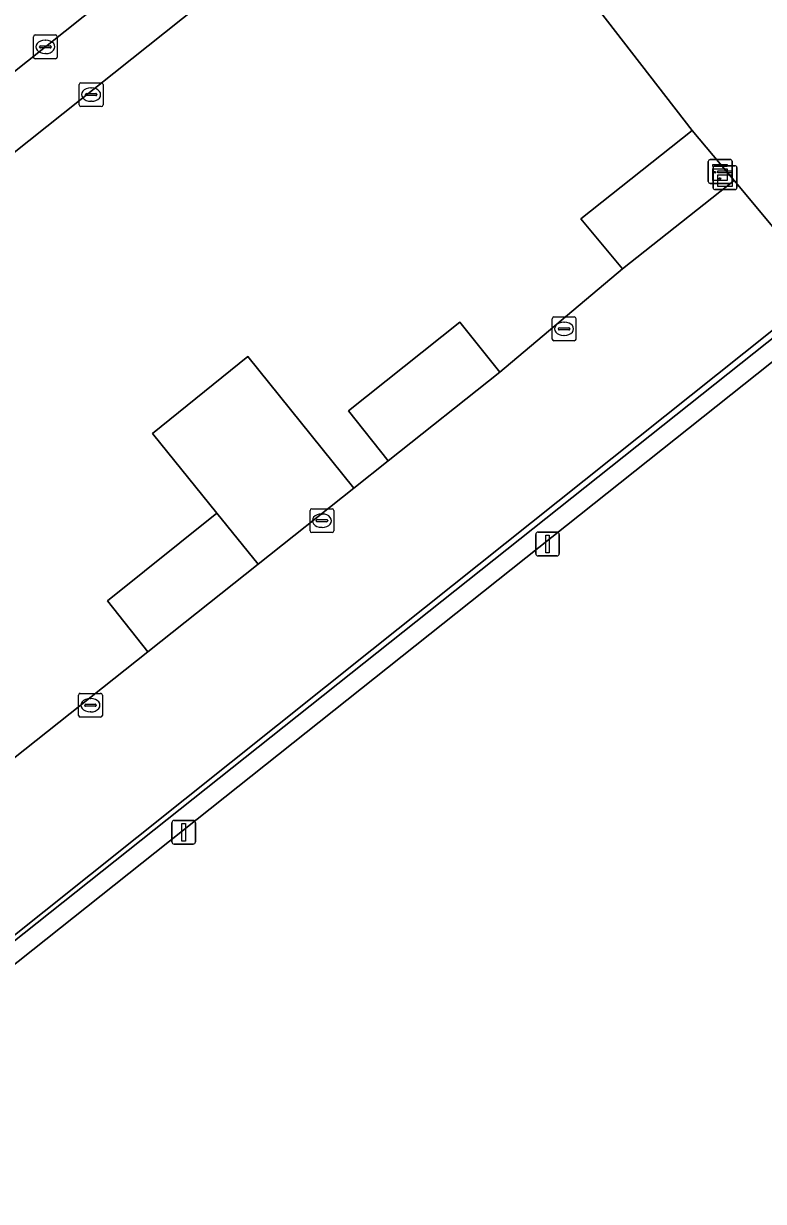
# Model space of a CAD drawing. Extents: x 164148 to 165261, y 382513 to 383432.
# Drawn here: x 165104.82 to 165135.92, y 382595.72 to 382645.21 of the extents above; entities that cross this region are included whole.
import ezdxf

# ---------------------------------------------------------------- set-up
doc = ezdxf.new("R2010")
doc.units = 0
for name, color, linetype in [('IMGEO_Erf', 7, 'Continuous'), ('IMGEO_Groenvoorziening', 7, 'Continuous'), ('IMGEO_Kast', 7, 'Continuous'), ('IMGEO_Kolk', 7, 'Continuous'), ('IMGEO_Lichtmast', 7, 'Continuous'), ('IMGEO_Muur', 7, 'Continuous'), ('IMGEO_Pand', 7, 'Continuous'), ('IMGEO_Rijbaan_lokaal_open', 7, 'Continuous'), ('IMGEO_Voetpad_open', 7, 'Continuous')]:
    doc.layers.add(name, color=color, linetype=linetype)

msp = doc.modelspace()

# ---------------------------------------------------------------- linework, layer by layer
at = {"layer": 'IMGEO_Erf'}
for points in [[(165104.406, 382614.332), (165110.051, 382618.818), (165108.357, 382620.961), (165112.95, 382624.645), (165110.247, 382627.989), (165114.243, 382631.218), (165118.705, 382625.696), (165120.141, 382626.837), (165118.473, 382628.947), (165123.163, 382632.669), (165124.835, 382630.561), (165130, 382634.901), (165128.239, 382637.011), (165132.926, 382640.726), (165122.491, 382654.212)], [(165112.183, 382645.976), (165102.215, 382638.038)]]:
    msp.add_lwpolyline(points, dxfattribs=at)
at = {"layer": 'IMGEO_Groenvoorziening'}
msp.add_lwpolyline([(165094.251, 382597.593), (165031.006, 382607.066), (165031.109, 382607.716), (165093.912, 382598.309), (165141.52, 382636.136), (165142, 382635.533)], close=True, dxfattribs=at)
msp.add_lwpolyline([(165138.489, 382634.061), (165119.46, 382618.894), (165093.855, 382598.465), (165052.018, 382604.815), (165028.296, 382608.386), (165028.304, 382607.024), (165028.819, 382606.193), (165029.492, 382605.876), (165031.263, 382605.654), (165039.352, 382604.429), (165049.693, 382602.707), (165049.84, 382603.633), (165051.31, 382603.41), (165051.152, 382602.396), (165070.1, 382598.665), (165083.807, 382595.916), (165089.43, 382595.003), (165094.219, 382594.299), (165097.566, 382594.621), (165108.744, 382594.276), (165116.521, 382593.103), (165132.689, 382590.469), (165148.267, 382588.241)], dxfattribs=at)
at = {"layer": 'IMGEO_Kast'}
for p, q in [((165133.602, 382638.574), (165133.602, 382639.415)), ((165133.602, 382639.415), (165133.602, 382638.574)), ((165133.677, 382639.499), (165134.518, 382639.499)), ((165134.518, 382639.499), (165133.677, 382639.499)), ((165134.602, 382639.424), (165134.602, 382638.583)), ((165134.602, 382638.583), (165134.602, 382639.424)), ((165133.805, 382638.31), (165133.805, 382639.151)), ((165133.805, 382639.151), (165133.805, 382638.31)), ((165133.88, 382639.235), (165134.721, 382639.235)), ((165134.721, 382639.235), (165133.88, 382639.235)), ((165134.805, 382639.16), (165134.805, 382638.319)), ((165134.805, 382638.319), (165134.805, 382639.16)), ((165134.527, 382638.499), (165133.686, 382638.499)), ((165133.686, 382638.499), (165134.527, 382638.499)), ((165134.73, 382638.235), (165133.889, 382638.235)), ((165133.889, 382638.235), (165134.73, 382638.235))]:
    msp.add_line(p, q, dxfattribs=at)
for points in [[(165133.797, 382639.289), (165134.397, 382639.289), (165134.397, 382639.204), (165133.797, 382639.204), (165133.797, 382639.289)], [(165133.797, 382639.114), (165134.397, 382639.114), (165134.397, 382638.625), (165133.797, 382638.625), (165133.797, 382639.114)], [(165134, 382639.025), (165134.6, 382639.025), (165134.6, 382638.94), (165134, 382638.94), (165134, 382639.025)], [(165134, 382638.85), (165134.6, 382638.85), (165134.6, 382638.361), (165134, 382638.361), (165134, 382638.85)]]:
    msp.add_lwpolyline(points, dxfattribs=at)
for centre in [(165133.881, 382638.963), (165134.084, 382638.699)]:
    msp.add_circle(centre, 0.0377, dxfattribs=at)
for centre, start, end in [((165133.68, 382639.421), 92.4484, 184.2845), ((165133.68, 382639.421), 92.4484, 184.2845), ((165134.524, 382639.421), 2.4484, 94.2845), ((165134.524, 382639.421), 2.4484, 94.2845), ((165133.883, 382639.157), 92.4484, 184.2845), ((165133.883, 382639.157), 92.4484, 184.2845), ((165134.727, 382639.157), 2.4484, 94.2845), ((165134.727, 382639.157), 2.4484, 94.2845), ((165133.68, 382638.577), 182.4484, 274.2845), ((165133.68, 382638.577), 182.4484, 274.2845), ((165133.883, 382638.313), 182.4484, 274.2845), ((165133.883, 382638.313), 182.4484, 274.2845), ((165134.524, 382638.577), 272.4484, 4.2845), ((165134.524, 382638.577), 272.4484, 4.2845), ((165134.727, 382638.313), 272.4484, 4.2845), ((165134.727, 382638.313), 272.4484, 4.2845)]:
    msp.add_arc(centre, 0.0779, start, end, dxfattribs=at)
at = {"layer": 'IMGEO_Kolk'}
for p, q in [((165105.313, 382644.732), (165106.165, 382644.732)), ((165105.238, 382643.806), (165105.238, 382644.658)), ((165105.497, 382644.226), (165105.497, 382644.238)), ((165105.54, 382644.275), (165105.938, 382644.275)), ((165105.726, 382644.512), (165105.751, 382644.512)), ((165105.981, 382644.238), (165105.981, 382644.226)), ((165106.239, 382644.658), (165106.239, 382643.806)), ((165106.165, 382643.732), (165105.313, 382643.732)), ((165105.935, 382644.189), (165105.537, 382644.189)), ((165105.749, 382643.952), (165105.724, 382643.952)), ((165107.161, 382641.8), (165107.161, 382642.652)), ((165107.236, 382642.726), (165108.088, 382642.726)), ((165107.463, 382642.269), (165107.861, 382642.269)), ((165107.649, 382642.506), (165107.674, 382642.506)), ((165108.162, 382642.652), (165108.162, 382641.8)), ((165107.42, 382642.22), (165107.42, 382642.232)), ((165107.858, 382642.183), (165107.46, 382642.183)), ((165107.672, 382641.946), (165107.647, 382641.946)), ((165107.904, 382642.232), (165107.904, 382642.22)), ((165108.088, 382641.726), (165107.236, 382641.726)), ((165127.115, 382632.884), (165127.967, 382632.884)), ((165127.04, 382631.958), (165127.04, 382632.81)), ((165127.299, 382632.378), (165127.299, 382632.39)), ((165127.737, 382632.341), (165127.339, 382632.341)), ((165127.342, 382632.427), (165127.74, 382632.427)), ((165127.528, 382632.664), (165127.553, 382632.664)), ((165127.783, 382632.39), (165127.783, 382632.378)), ((165128.041, 382632.81), (165128.041, 382631.958)), ((165127.967, 382631.884), (165127.115, 382631.884)), ((165127.551, 382632.104), (165127.526, 382632.104)), ((165116.863, 382623.899), (165116.863, 382624.751)), ((165116.938, 382624.825), (165117.79, 382624.825)), ((165117.351, 382624.605), (165117.376, 382624.605)), ((165117.864, 382624.751), (165117.864, 382623.899)), ((165117.122, 382624.319), (165117.122, 382624.331)), ((165117.56, 382624.282), (165117.162, 382624.282)), ((165117.165, 382624.368), (165117.563, 382624.368)), ((165117.374, 382624.045), (165117.349, 382624.045)), ((165117.606, 382624.331), (165117.606, 382624.319)), ((165117.79, 382623.825), (165116.938, 382623.825)), ((165107.133, 382616.144), (165107.133, 382616.996)), ((165107.208, 382617.07), (165108.06, 382617.07)), ((165108.134, 382616.996), (165108.134, 382616.144)), ((165107.392, 382616.564), (165107.392, 382616.576)), ((165107.83, 382616.527), (165107.432, 382616.527)), ((165107.435, 382616.613), (165107.833, 382616.613)), ((165107.621, 382616.85), (165107.646, 382616.85)), ((165107.876, 382616.576), (165107.876, 382616.564)), ((165108.06, 382616.07), (165107.208, 382616.07)), ((165107.644, 382616.29), (165107.619, 382616.29))]:
    msp.add_line(p, q, dxfattribs=at)
for points in [[(165105.313, 382644.732), (165106.165, 382644.732)], [(165105.238, 382643.806), (165105.238, 382644.658)], [(165106.239, 382644.658), (165106.239, 382643.806)], [(165106.165, 382643.732), (165105.313, 382643.732)], [(165107.161, 382641.8), (165107.161, 382642.652)], [(165107.236, 382642.726), (165108.088, 382642.726)], [(165108.162, 382642.652), (165108.162, 382641.8)], [(165108.088, 382641.726), (165107.236, 382641.726)], [(165127.115, 382632.884), (165127.967, 382632.884)], [(165127.04, 382631.958), (165127.04, 382632.81)], [(165128.041, 382632.81), (165128.041, 382631.958)], [(165127.967, 382631.884), (165127.115, 382631.884)], [(165116.863, 382623.899), (165116.863, 382624.751)], [(165116.938, 382624.825), (165117.79, 382624.825)], [(165117.864, 382624.751), (165117.864, 382623.899)], [(165117.79, 382623.825), (165116.938, 382623.825)], [(165107.133, 382616.144), (165107.133, 382616.996)], [(165107.208, 382617.07), (165108.06, 382617.07)], [(165108.134, 382616.996), (165108.134, 382616.144)], [(165108.06, 382616.07), (165107.208, 382616.07)]]:
    msp.add_lwpolyline(points, dxfattribs=at)
for centre, radius, start, end in [((165105.315, 382644.656), 0.0765, 91.552, 178.448), ((165105.315, 382644.656), 0.0765, 91.552, 178.448), ((165106.163, 382644.656), 0.0765, 1.552, 88.448), ((165106.163, 382644.656), 0.0765, 1.552, 88.448), ((165105.537, 382644.235), 0.0403, 85.8775, 175.7526), ((165105.534, 382644.225), 0.0366, 178.938, 274.7102), ((165105.938, 382644.232), 0.043, 264.8664, 352.4533), ((165105.942, 382644.237), 0.0386, 1.7309, 96.639), ((165105.315, 382643.808), 0.0765, 181.552, 268.448), ((165105.315, 382643.808), 0.0765, 181.552, 268.448), ((165106.163, 382643.808), 0.0765, 271.552, 358.448), ((165106.163, 382643.808), 0.0765, 271.552, 358.448), ((165107.238, 382642.65), 0.0765, 91.552, 178.448), ((165107.238, 382642.65), 0.0765, 91.552, 178.448), ((165107.46, 382642.229), 0.0403, 85.8775, 175.7526), ((165107.865, 382642.231), 0.0386, 1.7309, 96.639), ((165108.086, 382642.65), 0.0765, 1.552, 88.448), ((165108.086, 382642.65), 0.0765, 1.552, 88.448), ((165107.238, 382641.802), 0.0765, 181.552, 268.448), ((165107.238, 382641.802), 0.0765, 181.552, 268.448), ((165107.457, 382642.219), 0.0366, 178.938, 274.7102), ((165107.861, 382642.226), 0.043, 264.8664, 352.4533), ((165108.086, 382641.802), 0.0765, 271.552, 358.448), ((165108.086, 382641.802), 0.0765, 271.552, 358.448), ((165127.117, 382632.808), 0.0765, 91.552, 178.448), ((165127.117, 382632.808), 0.0765, 91.552, 178.448), ((165127.965, 382632.808), 0.0765, 1.552, 88.448), ((165127.965, 382632.808), 0.0765, 1.552, 88.448), ((165127.339, 382632.387), 0.0403, 85.8775, 175.7526), ((165127.336, 382632.377), 0.0366, 178.938, 274.7102), ((165127.74, 382632.384), 0.043, 264.8664, 352.4533), ((165127.744, 382632.389), 0.0386, 1.7309, 96.639), ((165127.117, 382631.96), 0.0765, 181.552, 268.448), ((165127.117, 382631.96), 0.0765, 181.552, 268.448), ((165127.965, 382631.96), 0.0765, 271.552, 358.448), ((165127.965, 382631.96), 0.0765, 271.552, 358.448), ((165116.94, 382624.749), 0.0765, 91.552, 178.448), ((165116.94, 382624.749), 0.0765, 91.552, 178.448), ((165117.788, 382624.749), 0.0765, 1.552, 88.448), ((165117.788, 382624.749), 0.0765, 1.552, 88.448), ((165117.162, 382624.328), 0.0403, 85.8775, 175.7526), ((165117.159, 382624.318), 0.0366, 178.938, 274.7102), ((165117.563, 382624.325), 0.043, 264.8664, 352.4533), ((165117.567, 382624.33), 0.0386, 1.7309, 96.639), ((165116.94, 382623.901), 0.0765, 181.552, 268.448), ((165116.94, 382623.901), 0.0765, 181.552, 268.448), ((165117.788, 382623.901), 0.0765, 271.552, 358.448), ((165117.788, 382623.901), 0.0765, 271.552, 358.448), ((165107.21, 382616.994), 0.0765, 91.552, 178.448), ((165107.21, 382616.994), 0.0765, 91.552, 178.448), ((165108.058, 382616.994), 0.0765, 1.552, 88.448), ((165108.058, 382616.994), 0.0765, 1.552, 88.448), ((165107.432, 382616.573), 0.0403, 85.8775, 175.7526), ((165107.429, 382616.563), 0.0366, 178.938, 274.7102), ((165107.833, 382616.57), 0.043, 264.8664, 352.4533), ((165107.837, 382616.575), 0.0386, 1.7309, 96.639), ((165107.21, 382616.146), 0.0765, 181.552, 268.448), ((165107.21, 382616.146), 0.0765, 181.552, 268.448), ((165108.058, 382616.146), 0.0765, 271.552, 358.448), ((165108.058, 382616.146), 0.0765, 271.552, 358.448)]:
    msp.add_arc(centre, radius, start, end, dxfattribs=at)
for centre, major_axis, ratio, start_param, end_param in [((165105.725, 382644.232), (-0.387, 0.002), 0.722429, 4.712389, 7.853982), ((165105.75, 382644.232), (-0.39, 0.002), 0.717154, 1.570796, 4.712389), ((165107.648, 382642.226), (-0.387, 0.002), 0.722429, 4.712389, 7.853982), ((165107.673, 382642.226), (-0.39, 0.002), 0.717154, 1.570796, 4.712389), ((165127.527, 382632.384), (-0.387, 0.002), 0.722429, 4.712389, 7.853982), ((165127.552, 382632.384), (-0.39, 0.002), 0.717154, 1.570796, 4.712389), ((165117.35, 382624.325), (-0.387, 0.002), 0.722429, 4.712389, 7.853982), ((165117.375, 382624.325), (-0.39, 0.002), 0.717154, 1.570796, 4.712389), ((165107.62, 382616.57), (-0.387, 0.002), 0.722429, 4.712389, 7.853982), ((165107.645, 382616.57), (-0.39, 0.002), 0.717154, 1.570796, 4.712389)]:
    msp.add_ellipse(centre, major_axis=major_axis, ratio=ratio, start_param=start_param, end_param=end_param, dxfattribs=at)
at = {"layer": 'IMGEO_Lichtmast'}
for p, q in [((165126.347, 382622.946), (165126.347, 382623.746)), ((165126.347, 382623.746), (165126.347, 382622.946)), ((165126.447, 382623.846), (165127.237, 382623.846)), ((165127.237, 382623.846), (165126.447, 382623.846)), ((165127.337, 382623.746), (165127.337, 382622.946)), ((165127.337, 382622.946), (165127.337, 382623.746)), ((165127.237, 382622.846), (165126.447, 382622.846)), ((165126.447, 382622.846), (165127.237, 382622.846)), ((165111.055, 382610.833), (165111.055, 382611.633)), ((165111.055, 382611.633), (165111.055, 382610.833)), ((165111.155, 382611.733), (165111.945, 382611.733)), ((165111.945, 382611.733), (165111.155, 382611.733)), ((165112.045, 382611.633), (165112.045, 382610.833)), ((165112.045, 382610.833), (165112.045, 382611.633)), ((165111.945, 382610.733), (165111.155, 382610.733)), ((165111.155, 382610.733), (165111.945, 382610.733))]:
    msp.add_line(p, q, dxfattribs=at)
for points in [[(165126.767, 382623.721), (165126.917, 382623.721), (165126.917, 382622.971), (165126.767, 382622.971), (165126.767, 382623.721)], [(165111.475, 382611.608), (165111.625, 382611.608), (165111.625, 382610.858), (165111.475, 382610.858), (165111.475, 382611.608)]]:
    msp.add_lwpolyline(points, dxfattribs=at)
for centre, start, end in [((165126.447, 382623.746), 90, 180), ((165126.447, 382623.746), 90, 180), ((165127.237, 382623.746), 0, 90), ((165127.237, 382623.746), 360, 90), ((165126.447, 382622.946), 180, 270), ((165126.447, 382622.946), 180, 270), ((165127.237, 382622.946), 270, 0), ((165127.237, 382622.946), 270, 0), ((165111.155, 382611.633), 90, 180), ((165111.155, 382611.633), 90, 180), ((165111.945, 382611.633), 0, 90), ((165111.945, 382611.633), 360, 90), ((165111.155, 382610.833), 180, 270), ((165111.155, 382610.833), 180, 270), ((165111.945, 382610.833), 270, 0), ((165111.945, 382610.833), 270, 0)]:
    msp.add_arc(centre, 0.1, start, end, dxfattribs=at)
at = {"layer": 'IMGEO_Muur'}
msp.add_lwpolyline([(165142, 382635.533), (165141.52, 382636.136), (165093.912, 382598.309), (165031.109, 382607.716), (165031.006, 382607.066), (165094.251, 382597.593)], close=True, dxfattribs=at)
at = {"layer": 'IMGEO_Pand'}
for points in [[(165134.687, 382638.616), (165132.926, 382640.726), (165128.239, 382637.011), (165130, 382634.901)], [(165124.835, 382630.561), (165123.163, 382632.669), (165118.473, 382628.947), (165120.141, 382626.837)], [(165114.243, 382631.218), (165110.247, 382627.989), (165112.95, 382624.645), (165114.684, 382622.5), (165118.705, 382625.696)], [(165114.684, 382622.5), (165112.95, 382624.645), (165108.357, 382620.961), (165110.051, 382618.818)]]:
    msp.add_lwpolyline(points, close=True, dxfattribs=at)
at = {"layer": 'IMGEO_Rijbaan_lokaal_open'}
msp.add_lwpolyline([(165129.475, 382663.152), (165120.872, 382656.304), (165122.491, 382654.212), (165132.926, 382640.726), (165134.687, 382638.616), (165138.489, 382634.061), (165140.577, 382635.725), (165140.197, 382636.151), (165146.697, 382641.47)], close=True, dxfattribs=at)
for points in [[(165088.858, 382630.811), (165093.221, 382634.266), (165093.637, 382634.598), (165100.687, 382640.22), (165103.466, 382642.428), (165110.427, 382647.977), (165113.19, 382650.18), (165119.079, 382654.875), (165115.927, 382658.745), (165115.471, 382658.367), (165115.321, 382658.24), (165115.246, 382658.181), (165103.113, 382648.553), (165102.078, 382647.729), (165094.557, 382641.739), (165094.537, 382641.723), (165094.448, 382641.652), (165087.357, 382635.983), (165086.589, 382635.373)], [(165028.296, 382608.386), (165052.018, 382604.815), (165093.855, 382598.465), (165119.46, 382618.894), (165138.489, 382634.061), (165134.687, 382638.616), (165130, 382634.901), (165124.835, 382630.561), (165120.141, 382626.837), (165118.705, 382625.696), (165114.684, 382622.5), (165110.051, 382618.818), (165104.406, 382614.332), (165099.713, 382610.602), (165094.233, 382606.247), (165092.176, 382604.612), (165085.421, 382605.638), (165079.543, 382606.53), (165066.569, 382608.5), (165060.708, 382609.39), (165054.759, 382610.254), (165042.902, 382612.043)]]:
    msp.add_lwpolyline(points, dxfattribs=at)
at = {"layer": 'IMGEO_Voetpad_open'}
for points in [[(165110.427, 382647.977), (165103.466, 382642.428), (165103.742, 382642.072), (165100.963, 382639.864), (165100.687, 382640.22), (165093.637, 382634.598), (165093.221, 382634.266), (165093.486, 382633.907), (165089.154, 382630.462)], [(165040.696, 382632.535), (165048.181, 382631.407), (165051.843, 382630.848), (165056.671, 382630.121), (165057.768, 382629.928), (165058.504, 382629.831), (165059.665, 382629.66), (165069.563, 382628.168), (165072.15, 382627.779), (165082.5, 382626.231), (165086.629, 382625.614), (165090.263, 382628.495), (165092.022, 382629.905), (165092.341, 382630.175), (165093.317, 382630.946), (165093.55, 382631.151), (165098.173, 382634.83), (165100.608, 382636.778), (165102.215, 382638.038), (165112.183, 382645.976)]]:
    msp.add_lwpolyline(points, dxfattribs=at)

doc.saveas('drawing.dxf')
